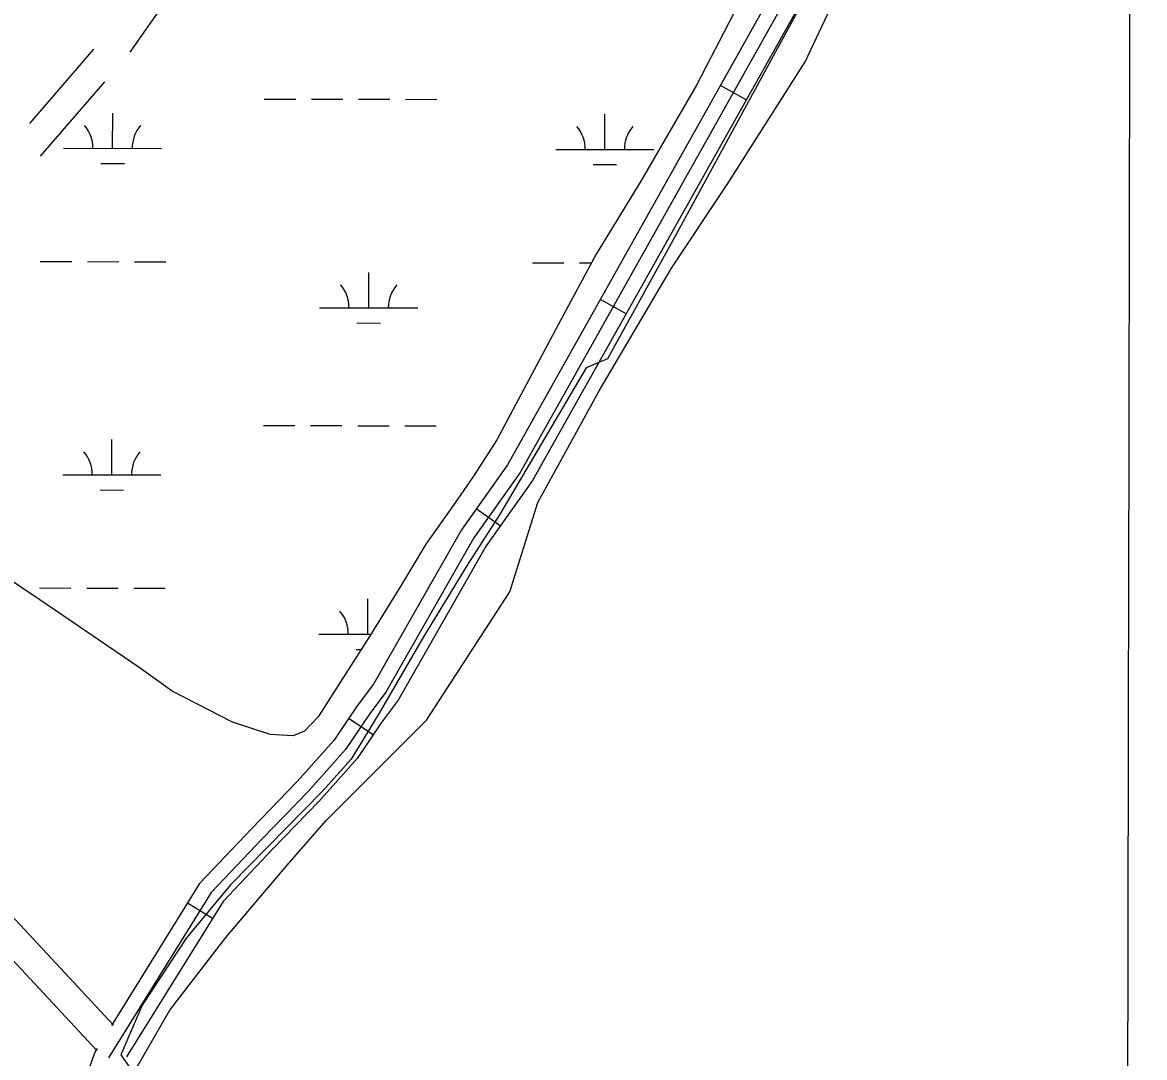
# Model space of a CAD drawing. Extents: x 3180038 to 3217926, y 922069 to 947485.
# Drawn here: x 3211864 to 3213008, y 936961 to 938016 of the extents above; entities that cross this region are included whole.
import ezdxf

# ---------------------------------------------------------------- set-up
doc = ezdxf.new("R2010")
doc.units = 0
for name, color, linetype in [('V-GRID-MAJR', 7, 'Continuous'), ('V-ROAD-CNTR', 7, 'Continuous'), ('V-SITE-VEGE', 7, 'Continuous'), ('V-TOPO-SHOR', 7, 'Continuous'), ('V-WETL-SWMP', 7, 'Continuous')]:
    doc.layers.add(name, color=color, linetype=linetype)

msp = doc.modelspace()

# ---------------------------------------------------------------- linework, layer by layer
at = {"layer": 'V-GRID-MAJR'}
msp.add_spline([(3212973.6, 927454), (3212985, 933516), (3212996.5, 939579.1), (3213008, 945642.2), (3213008, 945643.2)], degree=3, dxfattribs=at)
at = {"layer": 'V-ROAD-CNTR'}
for p, q in [((3212030.8, 938067.6), (3211973.3, 937985.7)), ((3211936.4, 937988.6), (3211871.2, 937912.8)), ((3211947.4, 937955.3), (3211882.1, 937879.6)), ((3212601.7, 937936.9), (3212575.5, 937951.6)), ((3212479.3, 937718.9), (3212453.1, 937733.6)), ((3212351.1, 937502.7), (3212326.6, 937520.1)), ((3212221.4, 937289.8), (3212196.5, 937306.5)), ((3212057.6, 937102.5), (3212032.1, 937118.3))]:
    msp.add_line(p, q, dxfattribs=at)
for points in [[(3212709, 938232.6), (3212689.2, 938166.1), (3212675, 938128.8), (3212358.6, 937565.1), (3212311.4, 937498.7), (3212221.7, 937341.5), (3212205.1, 937319.3), (3212181.4, 937284.1), (3212144.1, 937242.3), (3212097.3, 937194.2), (3212044.5, 937138.3), (3211954.6, 936993.7)], [(3212688.6, 938122.5), (3212371.3, 937557.1), (3212324, 937490.6), (3212234.3, 937333.2), (3212217.4, 937310.6), (3212193.3, 937274.8), (3212155.1, 937232.1), (3212108.2, 937183.8), (3212056.4, 937129.1), (3211951.7, 936960.6)], [(3212702.3, 938116.1), (3212384, 937549), (3212336.7, 937482.5), (3212246.9, 937325), (3212229.6, 937301.9), (3212205.1, 937265.6), (3212166.1, 937221.8), (3212119, 937173.4), (3212068.4, 937119.9), (3211970, 936961.6)], [(3211939.9, 936968.2), (3211762.8, 937158), (3211752.3, 937168.4), (3211739.5, 937178.2), (3211724.1, 937188.8), (3211570.3, 937258.8), (3210816.9, 937605.2), (3210018.3, 937965.1)], [(3211956.9, 936994), (3211784.3, 937178.9), (3211772.1, 937191.1), (3211757.2, 937202.5), (3211738.9, 937215.1), (3211712.1, 937227.3)], [(3211940.1, 936970.3), (3211938.1, 936967.2), (3211915.5, 936905.7), (3211902.6, 936871.2), (3211876.6, 936815.6), (3211865.3, 936786.5), (3211852.5, 936751.5), (3211847.2, 936724.1), (3211831.5, 936639.9), (3211820.5, 936607.6), (3211801.8, 936567.8), (3211788.2, 936540), (3211775.3, 936508.3), (3211766.8, 936467.9), (3211759.8, 936420.6), (3211750.5, 936345.2), (3211753.5, 936295.7), (3211755.1, 936260.1), (3211756.5, 936221.8), (3211759.1, 936165.9), (3211752.6, 936108.9), (3211726.2, 935847.3), (3211709.8, 935746.9)]]:
    msp.add_lwpolyline(points, dxfattribs=at)
at = {"layer": 'V-SITE-VEGE'}
for p, q in [((3212662, 937975.7), (3212701.8, 938060.9)), ((3212582.5, 937850.6), (3212662, 937975.7)), ((3212525.7, 937765.4), (3212582.5, 937850.6)), ((3212451.8, 937640.3), (3212525.7, 937765.4)), ((3212389.3, 937526.6), (3212451.8, 937640.3)), ((3212360.9, 937435.7), (3212389.3, 937526.6)), ((3212275.7, 937304.9), (3212360.9, 937435.7)), ((3212173.4, 937202.6), (3212275.7, 937304.9)), ((3212133.7, 937157.1), (3212173.4, 937202.6)), ((3212071.2, 937083.2), (3212133.7, 937157.1)), ((3212014.3, 937009.3), (3212071.2, 937083.2)), ((3211974.6, 936941.1), (3212014.3, 937009.3))]:
    msp.add_line(p, q, dxfattribs=at)
at = {"layer": 'V-TOPO-SHOR'}
msp.add_lwpolyline([(3212662.6, 938042.8), (3212529.1, 937797.4), (3212460.5, 937672.9), (3212438.8, 937663.8), (3212350.4, 937514.1), (3212317.9, 937463.6), (3212272.8, 937389.6), (3212227.7, 937312), (3212198.9, 937265.1), (3212170, 937232.6), (3212076.1, 937136.9), (3212031, 937082.8), (3211985.9, 937014.2), (3211964.3, 936963.7), (3211976.9, 936945.7)], dxfattribs=at)
at = {"layer": 'V-WETL-SWMP'}
for p, q in [((3212110.5, 937937.8), (3212142.5, 937937.8)), ((3212158.5, 937937.7), (3212190.5, 937937.7)), ((3212206.5, 937937.6), (3212238.5, 937937.5)), ((3212254.5, 937937.5), (3212286.5, 937937.4)), ((3211955.8, 937887.4), (3211955.9, 937923.4)), ((3212457.7, 937886.3), (3212457.8, 937922.3)), ((3211905.8, 937887.6), (3212005.8, 937887.3)), ((3212407.7, 937886.4), (3212507.7, 937886.2)), ((3211943.8, 937872), (3211967.8, 937872)), ((3212445.7, 937870.9), (3212469.7, 937870.9)), ((3211882.1, 937772.2), (3211914.1, 937772.1)), ((3211930.1, 937772.1), (3211962.1, 937772)), ((3211978.1, 937772), (3212010.1, 937771.9)), ((3212384, 937771), (3212416, 937771)), ((3212432, 937770.9), (3212444.1, 937770.9)), ((3212216.9, 937725), (3212216.9, 937761)), ((3212166.9, 937725.1), (3212266.9, 937724.9)), ((3212204.8, 937709.6), (3212228.8, 937709.5)), ((3212109.7, 937605.2), (3212141.7, 937605.1)), ((3212157.7, 937605.1), (3212189.7, 937605)), ((3212205.7, 937604.9), (3212237.7, 937604.9)), ((3212253.7, 937604.8), (3212285.7, 937604.8)), ((3211955, 937554.8), (3211955.1, 937590.8)), ((3211905, 937554.9), (3212005, 937554.7)), ((3211943, 937539.4), (3211967, 937539.3)), ((3211881.4, 937439.5), (3211913.4, 937439.4)), ((3211929.4, 937439.4), (3211961.4, 937439.3)), ((3211977.4, 937439.3), (3212009.4, 937439.2)), ((3212216.1, 937392.3), (3212216.2, 937428.3)), ((3212166.1, 937392.4), (3212218.9, 937392.3)), ((3212204.1, 937376.9), (3212209.2, 937376.9))]:
    msp.add_line(p, q, dxfattribs=at)
msp.add_lwpolyline([(3212645.6, 938137.8), (3212621.2, 938084.5), (3212588.9, 938024.6), (3212551.2, 937951.8), (3212494.5, 937854), (3212448.7, 937779.6), (3212418.4, 937722.8), (3212347.6, 937590.3), (3212323.7, 937553.5), (3212303.9, 937524.9), (3212275.1, 937484.3), (3212249.7, 937441.6), (3212217.6, 937390.2), (3212188.3, 937343.9), (3212165.4, 937308.2), (3212151.4, 937293.5), (3212140, 937288.8), (3212116.3, 937290.2), (3212078.2, 937302.6), (3212016.5, 937334.2), (3211982.9, 937358.6), (3211881.5, 937427.5), (3211798.5, 937483.2)], dxfattribs=at)
for centre, start, end in [((3211900.5, 937888), 359.099, 40.6427), ((3212011, 937887.8), 139.099, 180.6427), ((3212402.5, 937886.9), 359.099, 40.6427), ((3212512.9, 937886.7), 139.099, 180.6427), ((3212161.6, 937725.6), 359.099, 40.6427), ((3212272.1, 937725.3), 139.099, 180.6427), ((3211899.8, 937555.4), 359.099, 40.6427), ((3212010.3, 937555.1), 139.099, 180.6427), ((3212160.9, 937392.9), 359.099, 40.6427)]:
    msp.add_arc(centre, 35.2, start, end, dxfattribs=at)

doc.saveas('drawing.dxf')
